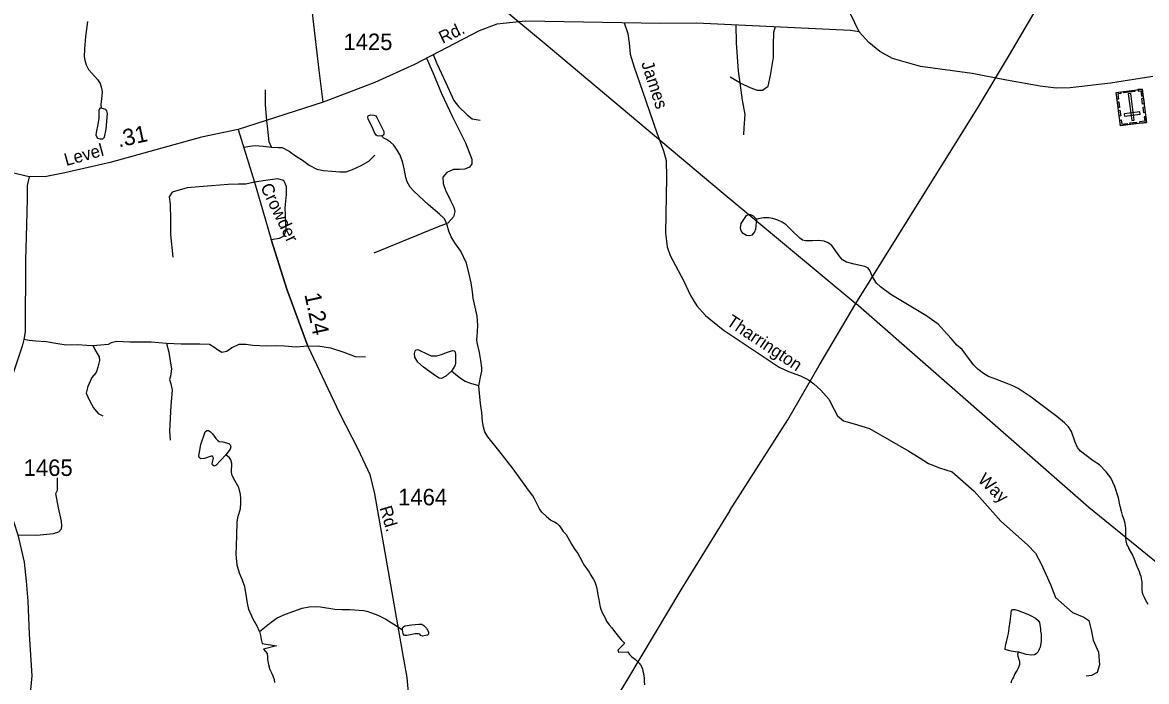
# Model space of a CAD drawing. Extents: x 2126262 to 2293712, y 749403 to 919119.
# Drawn here: x 2260344 to 2268864, y 864365 to 869361 of the extents above; entities that cross this region are included whole.
import ezdxf

# ---------------------------------------------------------------- set-up
doc = ezdxf.new("R2010")
doc.units = 0
for name, color, linetype in [('Exist Cultural Cemetery CELL', 7, 'Continuous'), ('Exist Hydrographic Misc Water Feature', 7, 'Continuous'), ('Exist Hydrographic Pond Under 1500 Sq Ft', 7, 'Continuous'), ('Exist Road Non-System Type 51', 7, 'Continuous'), ('Exist Road Non-System Type 51 Label', 7, 'Continuous'), ('Exist Road Primary NC Attributed', 7, 'Continuous'), ('Exist Road Secondary Mileage Hundredths English Label', 7, 'Continuous'), ('Exist Road Secondary Type 51 Attributed', 7, 'Continuous'), ('Exist Road Secondary Type 51 Label', 7, 'Continuous'), ('Exist Road Secondary Type 51 Number Label', 7, 'Continuous'), ('Exist Utilities Electrical Transmission Line', 7, 'Continuous')]:
    doc.layers.add(name, color=color, linetype=linetype)

msp = doc.modelspace()

# ---------------------------------------------------------------- linework, layer by layer
at = {"layer": 'Exist Cultural Cemetery CELL'}
for points in [[(2268864.2, 868603.7), (2268666.8, 868578.1), (2268634, 868830.6), (2268831.4, 868856.2)], [(2268666.9, 868834.8), (2268668.4, 868823.4), (2268646.5, 868820.6), (2268651.7, 868780.5), (2268640.7, 868779.1), (2268634, 868830.6)], [(2268776, 868837.4), (2268691.8, 868826.5), (2268690.3, 868837.8), (2268774.5, 868848.7)], [(2268752.4, 868618.7), (2268770.9, 868621.1), (2268744.8, 868822.2), (2268726.2, 868819.8)], [(2268798.7, 868851.9), (2268800.1, 868840.5), (2268822, 868843.3), (2268827.2, 868803.3), (2268838.2, 868804.7), (2268831.5, 868856.2)], [(2268840.5, 868786.8), (2268846.1, 868743.9), (2268834.8, 868742.4), (2268829.2, 868785.4)], [(2268654.6, 868760.4), (2268660.2, 868717.4), (2268648.9, 868715.9), (2268643.3, 868758.9)], [(2268663.1, 868695), (2268668.6, 868652), (2268657.3, 868650.6), (2268651.8, 868693.5)], [(2268849.1, 868720.2), (2268854.7, 868677.2), (2268843.4, 868675.8), (2268837.8, 868718.7)], [(2268661.2, 868621.1), (2268672.4, 868622.5), (2268676.6, 868590.6), (2268716.8, 868595.8), (2268718.2, 868584.8), (2268666.7, 868578.1)], [(2268815, 868665.9), (2268812.6, 868684.4), (2268695.8, 868669.3), (2268698.2, 868650.8)], [(2268858.7, 868646.6), (2268847.4, 868645.2), (2268851.6, 868613.3), (2268811.3, 868608), (2268812.8, 868597), (2268864.2, 868603.7)], [(2268790.8, 868594.2), (2268739.4, 868587.5), (2268737.9, 868598.8), (2268789.3, 868605.5)]]:
    msp.add_lwpolyline(points, close=True, dxfattribs=at)
at = {"layer": 'Exist Hydrographic Misc Water Feature'}
for points in [[(2260835.8, 869369), (2260821.8, 869253.4), (2260813.2, 869159.5), (2260812.1, 869103.4), (2260815.4, 869075.4), (2260825.1, 869038.7), (2260843.4, 869004.2), (2260891.9, 868952.4), (2260912.4, 868927.6), (2260931.8, 868898.4), (2260943.7, 868863.9), (2260948, 868834.3), (2260942.6, 868779.2), (2260938.3, 868742.6), (2260940.4, 868710.2)], [(2263803.8, 866606.6), (2263807.4, 866631), (2263816, 866670.9), (2263826.8, 866716.2), (2263825.7, 866742.1), (2263819.3, 866797.1), (2263808.5, 866858.6), (2263791.2, 866934.1), (2263788, 866955.3), (2263792.3, 867015.7), (2263794.5, 867066.4), (2263790.1, 867135.4), (2263761, 867271.4), (2263755.6, 867319.3), (2263744.9, 867387.2), (2263730.8, 867451.9), (2263708.2, 867535), (2263666.2, 867626.7), (2263620.9, 867690.3), (2263593.9, 867735.1), (2263575.6, 867779.3), (2263563.7, 867824.7), (2263554, 867851.6), (2263538.9, 867874.3), (2263505.5, 867907.7), (2263420.3, 867978.9), (2263310.4, 868080.9), (2263283.4, 868111.1), (2263259.7, 868152.1), (2263250, 868184.4), (2263239.2, 868240.5), (2263224.1, 868307.4), (2263203.6, 868359.2), (2263179.5, 868400.7), (2263157.9, 868430.9), (2263133.1, 868452.5), (2263101.9, 868474.1), (2263083.5, 868483.8), (2263074.9, 868491.3), (2263066.3, 868501)], [(2268665.2, 865692.6), (2268653.2, 865756.7), (2268625.2, 865844.1), (2268592.8, 865909.9), (2268559.4, 865954.1), (2268507, 866007.3), (2268460.6, 866038.6), (2268363.6, 866111.9), (2268342, 866140), (2268323.7, 866179.9), (2268294.6, 866259.7), (2268272, 866295.3), (2268242.9, 866326.6), (2268185.7, 866373), (2268054.2, 866472.7), (2267989.5, 866520.1), (2267890.9, 866584.8), (2267852.1, 866607.5), (2267812.2, 866621.5), (2267722.8, 866656), (2267665.6, 866677.6), (2267627.9, 866699.2), (2267584.8, 866731.6), (2267555.6, 866763.9), (2267522.2, 866807.1), (2267466.6, 866880.9), (2267426.7, 866914.3), (2267383.6, 866963.9), (2267330.8, 867024.3), (2267285.5, 867072.9), (2267191.7, 867138.7), (2267053, 867222.2), (2266926.9, 867299.8), (2266847.1, 867355.9), (2266818, 867385.1), (2266787.8, 867431.5), (2266767.3, 867481.1), (2266754.4, 867497.3), (2266728.5, 867510.2), (2266648.7, 867529.6), (2266591, 867544.2), (2266560.9, 867561.4), (2266533.9, 867591.6), (2266477.8, 867669.3), (2266452, 867689.8), (2266419.6, 867703.8), (2266378.7, 867707.1), (2266331.2, 867704.9), (2266279.5, 867706), (2266256.8, 867711.4), (2266236.3, 867726.5), (2266176, 867783.7), (2266132.8, 867825.7), (2266102.6, 867846.2), (2266070.3, 867862.4), (2266032, 867875.4), (2266000.8, 867879.7), (2265962, 867878.6), (2265907, 867868.9)], [(2263803.8, 866606.6), (2263741.3, 866625), (2263700.3, 866640.1), (2263672.3, 866656.3), (2263640, 866678.9), (2263596.8, 866717.7)], [(2264281, 865648), (2264261.6, 865673.9), (2264226, 865748.4), (2264213.1, 865772.1), (2264180.7, 865814.2), (2264063.2, 865977.5), (2263954.8, 866115.6), (2263870.7, 866219.8), (2263849.1, 866257.5), (2263837.3, 866292.1), (2263830.8, 866335.2), (2263826.5, 866403.2), (2263815.7, 866472.9), (2263807.1, 866549.5), (2263803.8, 866606.6)], [(2264281, 865648), (2264315.5, 865614.6), (2264350, 865588.7), (2264369.4, 865579), (2264377, 865574.4), (2264396.7, 865561.6), (2264411.2, 865547.5), (2264423.3, 865530.8), (2264443.4, 865503.2), (2264463.9, 865479.1), (2264478.2, 865457.5), (2264490.2, 865433.3), (2264504.4, 865406.1), (2264526.6, 865371.9), (2264553.1, 865334.6), (2264569.2, 865306.4), (2264587.8, 865268.3), (2264599.8, 865248.4), (2264622.2, 865219), (2264638.4, 865193.4), (2264652.7, 865170.8), (2264672.6, 865137), (2264683.1, 865119.4), (2264693.3, 865091.3), (2264697.4, 865067.6), (2264708, 865009.9), (2264712.2, 864987.5), (2264720.4, 864941.5), (2264727.7, 864914.4), (2264741.1, 864883), (2264759.4, 864848.1), (2264771.7, 864822.3), (2264790.8, 864795), (2264810, 864772.3), (2264824.4, 864755), (2264842.3, 864730.6), (2264862.7, 864705), (2264882.9, 864680.6), (2264902.8, 864659.8), (2264906.9, 864653.2), (2264856.6, 864602.1), (2264862.8, 864586.3), (2264931.5, 864589.4), (2264945.9, 864569.4), (2264961.9, 864552), (2264990, 864531.7), (2265006.4, 864516.6), (2265019.6, 864503.2), (2265029.2, 864490.6), (2265042.7, 864464.1), (2265046.9, 864444.3), (2265051.1, 864424.5), (2265057.3, 864390.9), (2265057.5, 864368.6), (2265059.8, 864340.7)], [(2268665.2, 865692.6), (2268667.4, 865672.9), (2268671.6, 865656.4), (2268673.7, 865644.9), (2268679.8, 865625.1), (2268689.8, 865601.2), (2268698.2, 865574.8), (2268702.5, 865546.9), (2268704.6, 865521.2), (2268705.3, 865491), (2268705.1, 865468.7), (2268705.4, 865450.7), (2268707.6, 865431), (2268711.8, 865408.9), (2268718, 865395.7), (2268724.1, 865385.7), (2268730, 865371.5), (2268758.5, 865321.7), (2268768.9, 865299.5), (2268779.1, 865272), (2268791.2, 865238.3), (2268801.6, 865215.8), (2268807.7, 865197.6), (2268813.6, 865182.1), (2268820.1, 865162.3), (2268826.3, 865130), (2268828.4, 865120.1), (2268828.7, 865100.4), (2268828.9, 865078.5), (2268829, 865054.5), (2268835.1, 865029.8), (2268843.2, 865009.9), (2268849.5, 864996.7), (2268863.7, 864968.5), (2268873.8, 864950.3)], [(2262139.5, 864743.6), (2262229, 864815.9), (2262273.2, 864847.2), (2262337.9, 864875.2), (2262463, 864921.6), (2262516.9, 864931.3), (2262566.5, 864933.5), (2262603.1, 864930.2), (2262712, 864914.1), (2262767, 864909.7), (2262826.3, 864909.7), (2262932.3, 864903.3), (2262961.4, 864896.8), (2263037.9, 864867.7), (2263097.2, 864837.5), (2263157.6, 864798.6), (2263223.4, 864756.6)], [(2262139.5, 864743.6), (2262147.1, 864714.5), (2262152.5, 864683.2), (2262161.1, 864653), (2262268.9, 864634.7), (2262169.7, 864609.9), (2262187, 864592.6), (2262197.7, 864576.4), (2262201, 864550.3), (2262201, 864532.3), (2262208.7, 864492.8), (2262219.7, 864455.5), (2262230, 864430.7), (2262242, 864408.4), (2262251.3, 864381), (2262253.1, 864356.4)], [(2267890.4, 864586.9), (2267887.1, 864569.9), (2267888.2, 864557.5), (2267890.3, 864550.2), (2267894.3, 864536), (2267898.3, 864526.1), (2267900.4, 864513.9), (2267900.6, 864494.2), (2267896.7, 864479.5), (2267892.9, 864469.8), (2267883, 864451.9), (2267874.5, 864436.4), (2267867.3, 864421.8), (2267861.5, 864409.7), (2267855.3, 864399), (2267847.5, 864385.4), (2267841, 864369.8), (2267836, 864351.2)]]:
    msp.add_lwpolyline(points, dxfattribs=at)
at = {"layer": 'Exist Hydrographic Pond Under 1500 Sq Ft'}
for points in [[(2260940.4, 868710.2), (2260929.6, 868710.2), (2260926.4, 868707), (2260922.1, 868694), (2260922.1, 868635.8), (2260915.6, 868588.3), (2260901.6, 868526.8), (2260900.5, 868505.2), (2260913.5, 868484.7), (2260932.9, 868478.3), (2260952.3, 868479.3), (2260966.3, 868492.3), (2260979.2, 868551.6), (2260986.8, 868671.4), (2260982.5, 868690.8), (2260974.9, 868701.6)], [(2263066.3, 868501), (2263043.6, 868498.9), (2263031.8, 868501), (2263024.2, 868506.4), (2263012.4, 868526.9), (2262991.9, 868575.5), (2262963.9, 868628.3), (2262960.6, 868642.3), (2262964.9, 868653.1), (2262982.2, 868659.6), (2263010.2, 868658.5), (2263023.2, 868652.1), (2263030.7, 868641.3), (2263052.3, 868596), (2263082.5, 868533.4), (2263082.5, 868514), (2263078.1, 868506.4)], [(2265907, 867868.9), (2265899.4, 867793.4), (2265891.9, 867772.9), (2265872.5, 867749.1), (2265854.1, 867742.7), (2265832.6, 867744.8), (2265805.6, 867762.1), (2265792.7, 867781.5), (2265787.3, 867805.2), (2265792.7, 867837.6), (2265832.6, 867898), (2265846.6, 867905.6), (2265862.8, 867904.5), (2265883.2, 867894.8)], [(2263596.8, 866717.7), (2263551.9, 866678.5), (2263519.5, 866662.3), (2263501.2, 866665.5), (2263473.2, 866681.7), (2263382.6, 866748.6), (2263340.6, 866786.3), (2263316.8, 866824.1), (2263315.8, 866852.2), (2263320.1, 866872.7), (2263327.6, 866880.2), (2263340.6, 866881.3), (2263356.7, 866873.7), (2263408.5, 866847.8), (2263440.8, 866834.9), (2263485, 866834.9), (2263519.5, 866843.5), (2263564.8, 866861.9), (2263603.6, 866874.8), (2263615.5, 866871.6), (2263623, 866862.9), (2263627.3, 866840.3), (2263625.2, 866776.6), (2263619.8, 866757.2)], [(2261884.3, 866082.8), (2261808.8, 866003), (2261795.9, 865997.6), (2261784.1, 866006.2), (2261781.9, 866015.9), (2261791.6, 866059.1), (2261785.1, 866072), (2261774.3, 866073.1), (2261722.6, 866054.7), (2261696.7, 866053.7), (2261683.8, 866063.4), (2261680.5, 866076.3), (2261684.9, 866103.3), (2261696.7, 866161.5), (2261729.1, 866258.6), (2261740.9, 866267.3), (2261754.9, 866267.3), (2261770, 866257.5), (2261784.1, 866241.4), (2261808.8, 866207.9), (2261821.8, 866193.9), (2261834.7, 866184.2), (2261862.8, 866182), (2261908, 866170.2), (2261918.8, 866158.3), (2261923.1, 866144.3), (2261917.7, 866125.9)], [(2263223.4, 864756.6), (2263224.4, 864770.6), (2263232, 864780.3), (2263242.8, 864785.7), (2263293.4, 864795.4), (2263347.3, 864799.7), (2263371.1, 864798.6), (2263387.2, 864788.9), (2263407.7, 864767.4), (2263421.7, 864739.3), (2263421.7, 864723.1), (2263414.2, 864715.6), (2263375.4, 864708), (2263363.5, 864713.4), (2263356, 864724.2), (2263345.2, 864727.4), (2263319.3, 864727.4), (2263257.9, 864713.4), (2263240.6, 864714.5), (2263228.8, 864726.4)]]:
    msp.add_lwpolyline(points, close=True, dxfattribs=at)
for points in [[(2262139.5, 864743.6), (2262122.6, 864783.5), (2262091.3, 864838.6), (2262060.1, 864911.9), (2262049.3, 864959.4), (2262039.6, 865025.2), (2262029.9, 865082.3), (2262011.5, 865133.6), (2261988.9, 865185.4), (2261970.6, 865247.9), (2261963, 865331), (2261966.3, 865396.8), (2261967.3, 865471.7), (2261970.6, 865575.2), (2261979.2, 865617.3), (2261995.4, 865674.5), (2261999.7, 865720.9), (2261999.7, 865751.1), (2261997.5, 865781.3), (2261983.5, 865835.2), (2261944.7, 865901.6), (2261930.7, 865933.9), (2261927.4, 865955.5), (2261929.6, 866017), (2261923.1, 866046.1), (2261913.4, 866061.2), (2261884.3, 866082.8)], [(2267890.4, 864586.9), (2267869.8, 864590), (2267837.8, 864595.6), (2267816.9, 864600.9), (2267791.8, 864607), (2267791.6, 864612.9), (2267795.3, 864633.2), (2267803.2, 864665.8), (2267813.5, 864707.6), (2267819.2, 864729.4), (2267824.3, 864768.1), (2267831.9, 864818.7), (2267839.1, 864879.3), (2267839, 864891.4), (2267840.9, 864901.2), (2267848.9, 864911.9), (2267867, 864911.5), (2267891.1, 864903.4), (2267925.3, 864890.6), (2267969.2, 864872.3), (2267985.4, 864866.4), (2268023.4, 864844.9), (2268043.7, 864827.5), (2268053.5, 864813.1), (2268060.1, 864765.4), (2268060.4, 864747.4), (2268064.5, 864723.7), (2268064.9, 864695.8), (2268064.9, 864666.9), (2268061.1, 864639.1), (2268057.5, 864625.4), (2268051.3, 864609.8), (2268045.4, 864596.8), (2268039.7, 864587.1), (2268028.9, 864574.2), (2268016, 864567.3), (2267990, 864564.5), (2267951.7, 864570.2), (2267896, 864586.2), (2267890.4, 864586.9)]]:
    msp.add_lwpolyline(points, dxfattribs=at)
at = {"layer": 'Exist Road Non-System Type 51'}
msp.add_line((2265781.7, 868903.7), (2265707.8, 868947), dxfattribs=at)
for points in [[(2262623.6, 868756.7), (2262591.6, 868999.9), (2262499.5, 869802.5)], [(2264904.5, 869357.5), (2264931.2, 869276), (2264942.4, 869203.4), (2264950.8, 869119.6), (2264981.4, 869021.9), (2265042.8, 868840.4), (2265151.5, 868523.3), (2265201.7, 868386.5), (2265224, 868313.9), (2265226.8, 868185.4), (2265218.4, 867765.5), (2265229.5, 867659.4), (2265254.6, 867595.2), (2265293, 867519.2), (2265357.1, 867399.1), (2265408.7, 867290.2), (2265455.9, 867212.7), (2265520.1, 867138.7), (2265654, 867029.8), (2266078.9, 866748.3), (2266151.5, 866714.8), (2266242.1, 866681.3), (2266302.9, 866652.4), (2266343.3, 866621.7), (2266396.3, 866574.3), (2266454.9, 866504.5), (2266495.3, 866426.3), (2266521.6, 866378.1), (2266566.3, 866340.4), (2266648.5, 866319.4), (2266764.3, 866281.8), (2267063.5, 866110.6), (2267141.6, 866061.8), (2267211.4, 866017.1), (2267295.1, 865983.6), (2267391.3, 865954.3), (2267556.6, 865806.9), (2267758.9, 865579.4), (2267962.1, 865400), (2268022, 865338.6), (2268066.7, 865256.2), (2268136.1, 865100.5), (2268175.2, 865002.8), (2268302.8, 864889.1), (2268387.9, 864851.4), (2268426.9, 864827.6), (2268443.6, 864757.8), (2268458.7, 864677.7), (2268500.6, 864587), (2268507.6, 864492.1), (2268490.8, 864432), (2268446.2, 864409.7), (2268405.7, 864405.5)], [(2265751.1, 869343.6), (2265754.5, 869207.3), (2265769.1, 868991.7), (2265781.7, 868903.7)], [(2265781.7, 868903.7), (2265864, 868866.1), (2265912.8, 868846.5), (2265953.2, 868847.9), (2265995.1, 868877.2), (2266013.2, 868959.6), (2266036.9, 869095), (2266035.5, 869189.9), (2266038.2, 869288.4), (2266050.9, 869330)], [(2263405.2, 869090.8), (2263454.8, 868982.4), (2263518.9, 868823.3), (2263599.8, 868650.2), (2263703, 868449.2), (2263751, 868323.7), (2263749.6, 868290.2), (2263731.5, 868263.7), (2263698, 868249.8), (2263657.5, 868247), (2263610.1, 868247), (2263561.3, 868224.6), (2263530.6, 868186.9), (2263532, 868139.5), (2263550.1, 868090.6), (2263587.8, 868012.4), (2263614.3, 867961.6), (2263621.2, 867926.7), (2263610.1, 867887.6), (2263566.8, 867838.8), (2263483.2, 867806.7), (2263006.5, 867613.1)], [(2263456.2, 869117.7), (2263485.6, 869050.1), (2263552.6, 868902.2), (2263613.9, 868768.2), (2263648.1, 868722.8), (2263713.6, 868660), (2263752.7, 868630.7), (2263812.7, 868620.9)], [(2265781.7, 868903.7), (2265800.4, 868772.6), (2265818.5, 868662.3), (2265813, 868563.2), (2265810.2, 868508.8)], [(2262195.8, 868616.1), (2262186.7, 868737.7), (2262185.3, 868849.4)], [(2262230.7, 868415.9), (2262213.9, 868456.4), (2262209.7, 868503.9), (2262201.4, 868575.1), (2262195.8, 868616.1)], [(2262020.5, 868415.6), (2262066.1, 868424.3), (2262106.5, 868427.1), (2262167.9, 868422.9), (2262230.7, 868415.9)], [(2262230.7, 868415.9), (2262283.7, 868413.1), (2262313, 868411.7), (2262366, 868385.2), (2262413.4, 868348.9), (2262466.4, 868316.8), (2262516.6, 868279.1), (2262575.2, 868249.8), (2262625.4, 868238.7), (2262689.5, 868234.5), (2262749.5, 868227.5), (2262796.9, 868228.9), (2262845.7, 868247), (2262910.8, 868276.1), (2262969.4, 868308.2), (2263014, 868355.6)], [(2262101.4, 868150.4), (2262036.2, 868134.8), (2261981.8, 868134.8), (2261902.3, 868132), (2261775.4, 868122.2), (2261591.3, 868106.9), (2261477, 868073.4), (2261454.6, 868039.9), (2261463, 867984), (2261465.8, 867861.2), (2261465.8, 867752.3), (2261482.4, 867580.5)], [(2262229.3, 867716.3), (2262292.2, 867725.8), (2262327, 867744), (2262342.4, 867790), (2262335.4, 867956.8), (2262343.8, 868055.9), (2262343.8, 868117.3), (2262324.2, 868163.4), (2262276.8, 868176), (2262184.8, 868163.4), (2262101.4, 868150.4)], [(2260879.6, 866908.4), (2260832.2, 866912.5), (2260758.3, 866916.7), (2260674.6, 866915.3), (2260596.5, 866926.5), (2260524.3, 866939.1), (2260444.8, 866946), (2260393.2, 866948.8), (2260353.4, 866956.4)], [(2260879.6, 866908.4), (2260890.8, 866882.2), (2260910.3, 866852.2), (2260924.2, 866826.3), (2260927, 866799.1), (2260915.9, 866748.9), (2260901.2, 866707.7), (2260869.1, 866670), (2260839.8, 866601.6), (2260825.9, 866551.4), (2260852.4, 866495.5), (2260881, 866439), (2260917.3, 866397.1), (2260953.5, 866379)], [(2261435.5, 866926.4), (2261319.7, 866936.1), (2261157.9, 866937.5), (2261056.7, 866941.9), (2261014.9, 866932.1), (2260994, 866919.5), (2260934, 866915.3), (2260879.6, 866908.4)], [(2262507.8, 866908.2), (2262417.2, 866898.4), (2262330.7, 866906.8), (2262272.1, 866909.6), (2262191.2, 866906.8), (2262090.8, 866912.4), (2262037.8, 866920.8), (2261984.8, 866920.8), (2261931.1, 866893.6), (2261892.1, 866867), (2261854.4, 866858.7), (2261830.7, 866874), (2261794.4, 866900.5), (2261762.4, 866920.1), (2261688.4, 866921.5), (2261546.2, 866922.9), (2261435.5, 866926.4)], [(2261435.5, 866926.4), (2261453.5, 866861.2), (2261463.3, 866794.2), (2261474.4, 866735.6), (2261464.7, 866678.4), (2261457.7, 866653.3), (2261467.5, 866621.1), (2261477.2, 866573.7), (2261467.5, 866456.9), (2261459.1, 866263.5), (2261463.3, 866193.7)], [(2262507.8, 866908.2), (2262583.5, 866909.3), (2262678.3, 866895.4), (2262778.8, 866861.9), (2262866.6, 866829.7), (2262943.3, 866827)], [(2260308.2, 865476.6), (2260453, 865475.1), (2260578.5, 865486.3), (2260620.2, 865498.6), (2260638.3, 865521), (2260642.5, 865544.7), (2260638.3, 865581), (2260616, 865681.5), (2260596.5, 865789), (2260609, 865816.5), (2260609, 865910)]]:
    msp.add_lwpolyline(points, dxfattribs=at)
at = {"layer": 'Exist Road Primary NC Attributed'}
for points in [[(2266686.3, 869289.8), (2266583.8, 869498.5), (2266256.8, 870227.8), (2266129.9, 870495.8), (2266057, 870673.9), (2266007.8, 870827.3), (2265945.8, 871246.8), (2265870.5, 871731.1), (2265835.6, 871929.3), (2265813.3, 872017.2), (2265788.2, 872081.5), (2265349.6, 872749.3), (2265295.9, 872874.3), (2265254, 872995.7), (2265227.5, 873106), (2265224, 873405.4), (2265220.7, 873630.8), (2265219.3, 873754.6), (2265226.3, 873940.6), (2265230.3, 874531.1)], [(2268912, 868951.9), (2268591.2, 868901.6), (2268286.6, 868865.3), (2268179.3, 868864), (2268057.9, 868877.9), (2267803.1, 868923.8), (2267543.7, 868974), (2267151.4, 869028.1), (2266938, 869088.1), (2266841.8, 869141.2), (2266759.5, 869209.6), (2266686.3, 869289.8)]]:
    msp.add_lwpolyline(points, dxfattribs=at)
at = {"layer": 'Exist Road Secondary Type 51 Attributed'}
for points in [[(2266686.3, 869289.8), (2266619.2, 869299.6), (2265452.6, 869356.1), (2265180.6, 869352), (2264157.2, 869369.6), (2263939.6, 869347.3), (2263805.8, 869297.1), (2263314.8, 869043), (2263013.6, 868906.2), (2262623.6, 868756.7), (2261978.7, 868548.7)], [(2261978.7, 868548.7), (2261699.7, 868490.1), (2261009, 868300.3), (2260663.6, 868219.9), (2260526.9, 868192), (2260395.1, 868189.9)], [(2261978.7, 868548.7), (2262101.4, 868150.4), (2262229.3, 867716.3), (2262346.5, 867339.4), (2262507.8, 866908.2), (2262346.5, 867339.4), (2262229.3, 867716.3), (2262346.5, 867339.4), (2262507.8, 866908.2), (2262747.4, 866398.4), (2262886.9, 866127.6), (2262976.1, 865935), (2263012.2, 865788.3), (2263073.5, 865444.9), (2263229.4, 864548.7), (2263257.2, 864395.1), (2263268.4, 864277.8), (2263265.6, 864118.7), (2263254.4, 863915.6)], [(2260395.1, 868189.9), (2260222.9, 868231.1), (2260054.7, 868275.1)], [(2260395.1, 868189.9), (2260379.8, 868125.7), (2260378.4, 868023.8), (2260372.8, 867827), (2260366.5, 867559.6), (2260363.1, 867016), (2260353.4, 866956.4), (2260340, 866906.4), (2260196.8, 866473.4), (2260155, 866325.5), (2260143.8, 866197), (2260143.8, 866047.8), (2260174.5, 865866.3), (2260241.4, 865679.3), (2260308.2, 865476.6), (2260355.6, 865270), (2260372.3, 865124.8), (2260383.5, 864974.1), (2260394.5, 864724.6), (2260414, 864407.2), (2260386.1, 864116.8), (2260361, 863893.5)]]:
    msp.add_lwpolyline(points, dxfattribs=at)
at = {"layer": 'Exist Utilities Electrical Transmission Line'}
msp.add_line((2268427.6, 865685.1), (2266661.7, 867229.9), dxfattribs=at)
for points in [[(2258434.3, 873500), (2259179.4, 873147.1), (2259777.7, 872870.7), (2260145.1, 872704.3), (2260584.3, 872336.6), (2261948.7, 871181.9), (2262613.6, 870628.3), (2263347, 870013.6), (2263869.1, 869564.6), (2264314.2, 869193), (2265640.2, 868079.8), (2266661.7, 867229.9)], [(2266661.7, 867229.9), (2267587.3, 868719.9), (2267825.5, 869116.1), (2268433.6, 870153.4), (2269152, 871351.8)], [(2265704.8, 865661.4), (2266144.2, 866349.3), (2266382.3, 866759.4), (2266661.7, 867229.9)], [(2265705, 865661.7), (2265334.8, 865060.5), (2264726.6, 864043.2), (2264252.1, 863261), (2263913.6, 862702.2), (2263698.9, 862340.1), (2263238.3, 861574.3), (2262766, 860792.1), (2262325, 860064.2), (2261758.1, 859117.2), (2261482.6, 858656.8), (2261048.6, 858246.9), (2260563.1, 857792.5), (2260031.9, 857297.8), (2259443.4, 856746.4), (2258912.3, 856249.7), (2258589.6, 855961.5)], [(2268427.6, 865687.3), (2269384.4, 864908.7), (2270506.6, 863973.6), (2271490, 863145.2), (2273416.4, 861523.9), (2274113.8, 860916.8), (2275057.5, 860147.4)]]:
    msp.add_lwpolyline(points, dxfattribs=at)

# ---------------------------------------------------------------- texts
at = {"layer": 'Exist Road Non-System Type 51 Label'}
for s, rotation, p in [('James', 288.17421, (2265032.5, 869052)), ('Tharrington', 326.35141, (2265672.7, 867072.6)), ('Way', 316.24745, (2267579.2, 865886.6))]:
    msp.add_text(s, height=95, rotation=rotation, dxfattribs=at).set_placement(p)
at = {"layer": 'Exist Road Secondary Mileage Hundredths English Label'}
for s, rotation, p in [('.31', 12.40601, (2261073.4, 868412.4)), ('1.24', 282.10842, (2262479.9, 867299.3))]:
    msp.add_text(s, height=125, rotation=rotation, dxfattribs=at).set_placement(p)
at = {"layer": 'Exist Road Secondary Type 51 Label'}
for s, rotation, p in [('Rd.', 25.7721, (2263528.4, 869197.5)), ('Level', 15.57618, (2260675, 868272)), ('Crowder', 295.78682, (2262144.5, 868114.7)), ('Rd.', 286.54116, (2263049, 865681.2))]:
    msp.add_text(s, height=95, rotation=rotation, dxfattribs=at).set_placement(p)
at = {"layer": 'Exist Road Secondary Type 51 Number Label'}
for s, p in [('1425', (2262776.3, 869151.5)), ('1465', (2260352.4, 865923.1)), ('1464', (2263190.8, 865700.5))]:
    msp.add_text(s, height=125, dxfattribs=at).set_placement(p)

doc.saveas('drawing.dxf')
